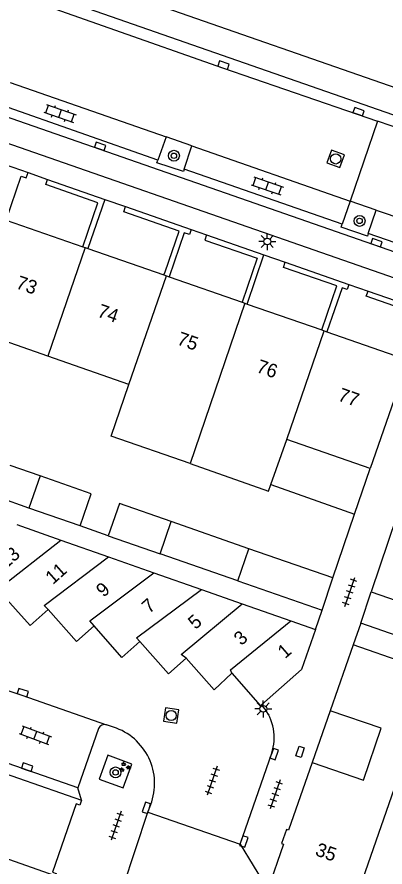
# Model space of a CAD drawing. Extents: x 131000 to 133014, y 396499 to 399001.
# Drawn here: x 131629.5 to 131656.5, y 398035 to 398097.4 of the extents above; entities that cross this region are included whole.
import ezdxf

# ---------------------------------------------------------------- set-up
doc = ezdxf.new("R2010")
doc.units = 0
for name, color, linetype in [('gg-afsc-erfafscheiding', 7, 'Continuous'), ('gg-afsc-muur', 7, 'Continuous'), ('gg-anno-huisnummerreeks BGT', 7, 'Continuous'), ('gg-bbg-bijgebouw', 7, 'Continuous'), ('gg-bbg-gedigitaliseerde bebouwing', 7, 'Continuous'), ('gg-bbg-gedigitaliseerde bijgebouw', 7, 'Continuous'), ('gg-bbg-hoofdgebouw', 7, 'Continuous'), ('gg-bbg-luifel en loopbrug', 7, 'Continuous'), ('gg-bbg-tussenscheiding', 7, 'Continuous'), ('gg-knt-verharding', 7, 'Continuous'), ('gg-knt-verharding nz', 7, 'Continuous'), ('gt-grn-groengrens', 7, 'Continuous'), ('gt-grn-weggrens', 7, 'Continuous'), ('gt-symb-boom', 7, 'Continuous'), ('gt-symb-groenvak', 7, 'Continuous'), ('gt-symb-klinker verharding', 7, 'Continuous'), ('gt-symb-kolk', 7, 'Continuous'), ('gt-symb-kolk center center', 7, 'Continuous'), ('gt-symb-lichtmast', 7, 'Continuous'), ('gt-symb-rioolschacht', 7, 'Continuous'), ('gt-symb-tegel verharding', 7, 'Continuous')]:
    doc.layers.add(name, color=color, linetype=linetype)

# ---------------------------------------------------------------- blocks, each defined once
blk = doc.blocks.new('gt0-TEG1')
at = {"layer": 'gt-symb-tegel verharding'}
for p, q in [((-1.125, 0), (1.125, 0)), ((-0.9, -0.25), (-0.9, 0.25)), ((-0.45, -0.25), (-0.45, 0.25)), ((0, -0.25), (0, 0.25)), ((0.45, -0.25), (0.45, 0.25)), ((0.9, -0.25), (0.9, 0.25))]:
    blk.add_line(p, q, dxfattribs=at)
blk = doc.blocks.new('gt0-GRVAK')
at = {"layer": 'gt-symb-groenvak'}
for p, q in [((-0.11, 0.189), (-0.228, 0.24)), ((-0.182, 0.153), (0.088, 0.153)), ((-0.091, 0.211), (-0.156, 0.322)), ((-0.047, 0.214), (-0.047, 0.393)), ((-0.004, 0.211), (0.061, 0.322)), ((0.015, 0.189), (0.133, 0.24)), ((0.262, -0.052), (0.197, 0.059)), ((0.305, -0.049), (0.305, 0.13)), ((0.349, -0.052), (0.414, 0.059)), ((-0.245, -0.228), (-0.363, -0.177)), ((-0.318, -0.264), (-0.047, -0.264)), ((-0.226, -0.206), (-0.291, -0.095)), ((-0.183, -0.203), (-0.183, -0.024)), ((-0.139, -0.206), (-0.074, -0.095)), ((-0.12, -0.228), (-0.002, -0.177)), ((0.243, -0.074), (0.125, -0.023)), ((0.17, -0.11), (0.441, -0.11)), ((0.368, -0.074), (0.486, -0.023))]:
    blk.add_line(p, q, dxfattribs=at)
blk = doc.blocks.new('gt0-KOLK')
at = {"layer": 'gt-symb-kolk'}
blk.add_lwpolyline([(0, 0), (0.375, 0), (0.375, 0.4), (-0.375, 0.4), (-0.375, 0), (0, 0)], dxfattribs=at)
blk = doc.blocks.new('gt0-RS')
at = {"layer": 'gt-symb-rioolschacht'}
blk.add_lwpolyline([(-0.5, -0.5), (0.5, -0.5), (0.5, 0.5), (-0.5, 0.5)], close=True, dxfattribs=at)
blk.add_circle((0, 0), 0.375, dxfattribs=at)
blk = doc.blocks.new('gt0-LMAST')
at = {"layer": 'gt-symb-lichtmast'}
for p, q in [((-0.182, 0.173), (-0.447, 0.438)), ((-0.005, 0.246), (-0.005, 0.621)), ((0.172, 0.173), (0.437, 0.438)), ((-0.255, -0.004), (-0.63, -0.004)), ((-0.182, -0.181), (-0.447, -0.446)), ((-0.005, -0.254), (-0.005, -0.629)), ((0.437, -0.446), (0.172, -0.181)), ((0.245, -0.004), (0.62, -0.004))]:
    blk.add_line(p, q, dxfattribs=at)
blk.add_circle((-0.005, -0.004), 0.25, dxfattribs=at)
blk = doc.blocks.new('gt0-KL1')
at = {"layer": 'gt-symb-klinker verharding'}
for p, q in [((-1.15, 0.3), (1.15, 0.3)), ((-1, -0.3), (-1, 0.3)), ((-0.5, 0.3), (-0.5, 0.45)), ((0, -0.3), (0, 0.3)), ((0.5, 0.3), (0.5, 0.45)), ((1, -0.3), (1, 0.3)), ((-1.15, -0.3), (1.15, -0.3)), ((-0.5, -0.45), (-0.5, -0.3)), ((0.5, -0.45), (0.5, -0.3))]:
    blk.add_line(p, q, dxfattribs=at)
blk = doc.blocks.new('gt0-BOOM')
at = {"layer": 'gt-symb-boom'}
for radius in [0.4, 0.2]:
    blk.add_circle((0, 0), radius, dxfattribs=at)
blk = doc.blocks.new('gt0-KOLKCC')
at = {"layer": 'gt-symb-kolk center center'}
blk.add_lwpolyline([(-0.375, 0.2), (0.375, 0.2), (0.375, -0.2), (-0.375, -0.2)], close=True, dxfattribs=at)

msp = doc.modelspace()

# ---------------------------------------------------------------- linework, layer by layer
at = {"layer": 'gg-afsc-erfafscheiding'}
for p, q in [((131658.24, 398063.32), (131655.519, 398055.219)), ((131652.704, 398056.238), (131654.295, 398060.931)), ((131636.206, 398059.338), (131634.131, 398060.06))]:
    msp.add_line(p, q, dxfattribs=at)
at = {"layer": 'gg-afsc-muur'}
msp.add_line((131652.507, 398046.501), (131651.179, 398042.706), dxfattribs=at)
at = {"layer": 'gg-bbg-bijgebouw'}
for points in [[(131631.78, 398053.93), (131630.46, 398052.74), (131628.32, 398055.151)], [(131635.16, 398052.72), (131633.86, 398051.58), (131631.78, 398053.93)], [(131638.53, 398051.57), (131637.2, 398050.41), (131635.16, 398052.72)], [(131651.42, 398052.45), (131650.4, 398049.53), (131647.449, 398046.939)], [(131641.92, 398050.35), (131640.62, 398049.21), (131638.53, 398051.57)], [(131645.28, 398049.25), (131643.99, 398048.04), (131641.92, 398050.35)], [(131645.28, 398049.25), (131647.37, 398046.87), (131647.449, 398046.939)]]:
    msp.add_lwpolyline(points, dxfattribs=at)
at = {"layer": 'gg-bbg-gedigitaliseerde bebouwing'}
for p, q in [((131631.763, 398072.514), (131625.834, 398074.577)), ((131637.725, 398070.44), (131631.763, 398072.514)), ((131648.145, 398063.104), (131649.313, 398066.408)), ((131655.43, 398064.28), (131649.313, 398066.408)), ((131660.14, 398049.243), (131654.198, 398051.334))]:
    msp.add_line(p, q, dxfattribs=at)
for points in [[(131642.217, 398064.628), (131636.406, 398066.652), (131637.725, 398070.44)], [(131642.217, 398064.628), (131647.966, 398062.596), (131648.145, 398063.104)]]:
    msp.add_lwpolyline(points, dxfattribs=at)
at = {"layer": 'gg-bbg-gedigitaliseerde bijgebouw'}
for p, q in [((131631.205, 398063.727), (131630.372, 398061.37)), ((131634.949, 398062.422), (131631.205, 398063.727)), ((131634.131, 398060.06), (131634.949, 398062.422)), ((131634.131, 398060.06), (131630.372, 398061.37)), ((131629.496, 398060.152), (131632.732, 398059.015)), ((131646.539, 398058.386), (131640.825, 398060.376)), ((131632.732, 398059.015), (131636.233, 398057.785)), ((131636.206, 398059.338), (131640.027, 398058.007)), ((131652.704, 398056.238), (131646.539, 398058.386)), ((131636.233, 398057.785), (131639.558, 398056.617)), ((131645.722, 398056.023), (131640.027, 398058.007)), ((131639.558, 398056.617), (131643.049, 398055.391)), ((131645.722, 398056.023), (131651.913, 398053.867)), ((131651.913, 398053.867), (131652.704, 398056.238)), ((131643.049, 398055.391), (131646.031, 398054.343)), ((131654.754, 398052.932), (131655.519, 398055.219)), ((131655.519, 398055.219), (131661.504, 398053.138)), ((131646.031, 398054.343), (131649.61, 398053.086)), ((131649.61, 398053.086), (131651.42, 398052.45)), ((131660.699, 398050.822), (131654.754, 398052.932))]:
    msp.add_line(p, q, dxfattribs=at)
msp.add_lwpolyline([(131640.825, 398060.376), (131637.028, 398061.698), (131636.206, 398059.338)], dxfattribs=at)
at = {"layer": 'gg-bbg-hoofdgebouw'}
for p, q in [((131628.716, 398082.5), (131634.329, 398080.545)), ((131634.329, 398080.545), (131634.518, 398080.479)), ((131634.518, 398080.479), (131634.707, 398080.413)), ((131634.707, 398080.413), (131640.293, 398078.468)), ((131640.293, 398078.468), (131640.482, 398078.402)), ((131640.482, 398078.402), (131640.671, 398078.336)), ((131640.671, 398078.336), (131646.039, 398076.466)), ((131646.039, 398076.466), (131646.228, 398076.4)), ((131646.228, 398076.4), (131646.417, 398076.334)), ((131646.417, 398076.334), (131651.877, 398074.433)), ((131651.877, 398074.433), (131652.066, 398074.367)), ((131652.066, 398074.367), (131652.255, 398074.301)), ((131652.255, 398074.301), (131657.822, 398072.362)), ((131658.2, 398072.23), (131655.43, 398064.28)), ((131654.198, 398051.334), (131652.507, 398046.501)), ((131624.542, 398043.322), (131634.244, 398039.933))]:
    msp.add_line(p, q, dxfattribs=at)
for points in [[(131651.179, 398042.706), (131654.943, 398041.41), (131656.252, 398045.211), (131652.507, 398046.501)], [(131651.179, 398042.706), (131649.442, 398037.741), (131649.291, 398037.794), (131648.928, 398036.756), (131649.079, 398036.703), (131647.92, 398033.39)], [(131634.244, 398039.933), (131634.116, 398039.565), (131633.851, 398039.657), (131632.108, 398034.642), (131632.372, 398034.549), (131632.316, 398034.387)]]:
    msp.add_lwpolyline(points, dxfattribs=at)
at = {"layer": 'gg-bbg-luifel en loopbrug'}
for p, q in [((131631.205, 398063.727), (131628.991, 398064.498)), ((131654.295, 398060.931), (131655.43, 398064.28)), ((131648.145, 398063.104), (131654.295, 398060.931)), ((131630.372, 398061.37), (131628.174, 398062.135))]:
    msp.add_line(p, q, dxfattribs=at)
at = {"layer": 'gg-bbg-tussenscheiding'}
for p, q in [((131634.518, 398080.479), (131631.763, 398072.514)), ((131637.725, 398070.44), (131640.482, 398078.402)), ((131646.228, 398076.4), (131642.217, 398064.628)), ((131649.313, 398066.408), (131652.066, 398074.367)), ((131640.027, 398058.007), (131640.825, 398060.376)), ((131645.722, 398056.023), (131646.539, 398058.386)), ((131653.901, 398031.307), (131657.808, 398042.509)), ((131632.316, 398034.387), (131622.615, 398037.781))]:
    msp.add_line(p, q, dxfattribs=at)
for points in [[(131628.32, 398055.151), (131628.063, 398055.4), (131632.732, 398059.015)], [(131631.78, 398053.93), (131631.505, 398054.218), (131636.233, 398057.785)], [(131635.16, 398052.72), (131634.856, 398053.104), (131639.558, 398056.617)], [(131638.53, 398051.57), (131638.282, 398051.847), (131643.049, 398055.391)], [(131641.92, 398050.35), (131641.559, 398050.619), (131646.031, 398054.343)], [(131645.28, 398049.25), (131645.17, 398049.505), (131649.61, 398053.086)]]:
    msp.add_lwpolyline(points, dxfattribs=at)
at = {"layer": 'gg-knt-verharding'}
for p, q in [((131674.619, 398086.155), (131639.258, 398098.47)), ((131629.003, 398092.592), (131640.461, 398088.603)), ((131639.85, 398086.894), (131628.44, 398090.907)), ((131655.981, 398089.755), (131653.965, 398083.884)), ((131673.739, 398083.565), (131655.981, 398089.755)), ((131640.461, 398088.603), (131639.85, 398086.894)), ((131642.334, 398087.957), (131640.461, 398088.603)), ((131641.787, 398086.239), (131642.334, 398087.957)), ((131642.334, 398087.957), (131653.965, 398083.884)), ((131626.294, 398087.375), (131630.31, 398085.978)), ((131630.31, 398085.978), (131631.748, 398085.477)), ((131653.384, 398082.195), (131641.787, 398086.239)), ((131631.748, 398085.477), (131635.952, 398084.014)), ((131635.952, 398084.014), (131637.473, 398083.485)), ((131653.965, 398083.884), (131653.384, 398082.195)), ((131655.872, 398083.237), (131653.965, 398083.884)), ((131637.473, 398083.485), (131642.296, 398081.807)), ((131655.303, 398081.523), (131655.872, 398083.237)), ((131642.296, 398081.807), (131643.429, 398081.412)), ((131643.429, 398081.412), (131647.635, 398079.949)), ((131660.743, 398079.626), (131655.303, 398081.523)), ((131647.635, 398079.949), (131649.205, 398079.403)), ((131649.205, 398079.403), (131653.88, 398077.776)), ((131653.88, 398077.776), (131655.285, 398077.287)), ((131655.285, 398077.287), (131659.455, 398075.836)), ((131647.575, 398046.793), (131647.449, 398046.939)), ((131635.495, 398045.19), (131633.975, 398040.85)), ((131636.599, 398045.286), (131636.071, 398045.458)), ((131645.882, 398036.702), (131648.205, 398043.383)), ((131637.229, 398033.398), (131639.115, 398039.053)), ((131639.115, 398039.053), (131645.882, 398036.702))]:
    msp.add_line(p, q, dxfattribs=at)
for points in [[(131545.182, 398128.645), (131572.363, 398119.285), (131573.771, 398118.756), (131575.16, 398118.178), (131578.731, 398116.467), (131581.037, 398115.512), (131611.254, 398104.969), (131615.034, 398103.721), (131622.184, 398101.493), (131627.871, 398099.563), (131644.604, 398093.676), (131655.981, 398089.755)], [(131554.018, 398116.095), (131577.516, 398107.933), (131660.537, 398079.019)], [(131559.195, 398112.377), (131576.729, 398106.29), (131659.954, 398077.306)], [(131641.787, 398086.239), (131641.73, 398086.061), (131639.78, 398086.698), (131639.85, 398086.894)], [(131655.303, 398081.523), (131655.233, 398081.312), (131653.309, 398081.977), (131653.384, 398082.195)], [(131633.975, 398040.85), (131626.798, 398043.342), (131628.457, 398048.106)], [(131628.457, 398048.106), (131629.861, 398047.641), (131636.071, 398045.458)], [(131636.174, 398043.232), (131635.529, 398041.482), (131637.288, 398040.828), (131637.944, 398042.578), (131636.174, 398043.232)], [(131639.115, 398039.053), (131639.199, 398039.304), (131639.326, 398039.61)]]:
    msp.add_lwpolyline(points, dxfattribs=at)
for centre, radius, start, end in [((131644.843, 398044.525), 3.551, 341.23683, 39.69799), ((131635.932, 398045.005), 0.474, 72.90101, 157.00202), ((131635.264, 398041.151), 4.345, 339.22119, 72.10217)]:
    msp.add_arc(centre, radius, start, end, dxfattribs=at)
at = {"layer": 'gg-knt-verharding nz'}
msp.add_line((131655.872, 398083.237), (131669.868, 398078.358), dxfattribs=at)
msp.add_lwpolyline([(131545.403, 398129.343), (131573.737, 398119.553), (131575.435, 398118.799), (131578.963, 398116.908), (131580.931, 398116.004), (131582.924, 398115.273), (131602.768, 398108.356), (131612.264, 398105.361), (131614.32, 398104.786), (131620.185, 398103.019), (131625.983, 398101.081), (131674.008, 398084.356)], dxfattribs=at)
at = {"layer": 'gt-grn-groengrens'}
for p, q in [((131635.952, 398084.014), (131634.707, 398080.413)), ((131646.417, 398076.334), (131647.635, 398079.949))]:
    msp.add_line(p, q, dxfattribs=at)
for points in [[(131628.716, 398082.5), (131629.805, 398085.73), (131630.182, 398085.598), (131630.31, 398085.978)], [(131634.329, 398080.545), (131635.444, 398083.768), (131631.617, 398085.099), (131631.748, 398085.477)], [(131640.293, 398078.468), (131640.372, 398078.697), (131641.409, 398081.692), (131637.341, 398083.107), (131637.473, 398083.485)], [(131642.296, 398081.807), (131642.165, 398081.429), (131641.787, 398081.56), (131640.671, 398078.336)], [(131643.429, 398081.412), (131643.298, 398081.034), (131647.13, 398079.701), (131646.039, 398076.466)], [(131651.877, 398074.433), (131652.994, 398077.661), (131649.071, 398079.018), (131649.205, 398079.403)], [(131653.88, 398077.776), (131653.749, 398077.398), (131653.371, 398077.529), (131652.255, 398074.301)], [(131657.822, 398072.362), (131657.974, 398072.802), (131658.947, 398075.589), (131658.712, 398075.671), (131655.154, 398076.912), (131655.285, 398077.287)]]:
    msp.add_lwpolyline(points, dxfattribs=at)
at = {"layer": 'gt-grn-weggrens'}
for p, q in [((131651.42, 398052.45), (131651.913, 398053.867)), ((131654.754, 398052.932), (131654.198, 398051.334)), ((131634.244, 398039.933), (131633.975, 398040.85)), ((131645.882, 398036.702), (131647.92, 398033.39))]:
    msp.add_line(p, q, dxfattribs=at)

# ---------------------------------------------------------------- block references
at = {"layer": 'gt-symb-boom'}
for p in [(131641.027, 398087.218), (131654.659, 398082.438), (131636.737, 398041.968)]:
    msp.add_blockref('gt0-BOOM', p, dxfattribs=at)
at = {"layer": 'gt-symb-groenvak'}
msp.add_blockref('gt0-GRVAK', (131637.394, 398042.358), dxfattribs=at)
at = {"layer": 'gt-symb-klinker verharding'}
for p, rotation in [((131632.663, 398090.316), -19.03307980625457), ((131647.882, 398085.002), -18.960251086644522), ((131630.854, 398044.698), -20.556045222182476)]:
    msp.add_blockref('gt0-KL1', p, dxfattribs=dict(at, rotation=rotation))
at = {"layer": 'gt-symb-kolk'}
for p, rotation in [((131644.603, 398093.676), -19.033079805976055), ((131654.522, 398090.267), -19.322482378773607), ((131635.549, 398087.715), -19.21431186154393), ((131655.833, 398080.651), -19.214311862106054), ((131629.861, 398047.641), -18.308068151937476), ((131648.205, 398043.383), -109.1413737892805), ((131630.184, 398042.171), -19.214311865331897), ((131639.199, 398039.304), 71.51067367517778), ((131645.976, 398036.971), -109.14137378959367)]:
    msp.add_blockref('gt0-KOLK', p, dxfattribs=dict(at, rotation=rotation))
at = {"layer": 'gt-symb-kolk center center', "rotation": 71.76430853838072}
msp.add_blockref('gt0-KOLKCC', (131650.288, 398043.483), dxfattribs=at)
at = {"layer": 'gt-symb-lichtmast'}
for p in [(131647.888, 398080.928), (131647.594, 398046.638)]:
    msp.add_blockref('gt0-LMAST', p, dxfattribs=at)
at = {"layer": 'gt-symb-rioolschacht'}
for p, rotation in [((131652.905, 398086.987), -19.93904791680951), ((131640.82, 398046.146), -8.454261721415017)]:
    msp.add_blockref('gt0-RS', p, dxfattribs=dict(at, rotation=rotation))
at = {"layer": 'gt-symb-tegel verharding'}
for p, rotation in [((131653.943, 398055.21), 71.22088212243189), ((131643.839, 398041.357), -108.77911787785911), ((131648.458, 398040.367), -108.77911787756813), ((131636.778, 398038.058), -108.779117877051)]:
    msp.add_blockref('gt0-TEG1', p, dxfattribs=dict(at, rotation=rotation))

# ---------------------------------------------------------------- texts
at = {"layer": 'gg-anno-huisnummerreeks BGT'}
for s, rotation, p in [('73', 340.8, (131629.359, 398077.511)), ('74', 340.8, (131635.337, 398075.429)), ('75', 340.8, (131641.19, 398073.39)), ('76', 340.8, (131647.018, 398071.36)), ('77', 340.8, (131653.008, 398069.274)), ('13', 41.5, (131628.696, 398056.874)), ('11', 41.6, (131632.133, 398055.711)), ('9', 41.5, (131635.855, 398054.775)), ('7', 41.4, (131639.218, 398053.581)), ('5', 41.5, (131642.61, 398052.411)), ('3', 41.9, (131645.979, 398051.233)), ('1', 41.3, (131649.188, 398050.273)), ('35', 340.8, (131651.345, 398035.904))]:
    msp.add_text(s, height=1, rotation=rotation, dxfattribs=at).set_placement(p)

doc.saveas('drawing.dxf')
